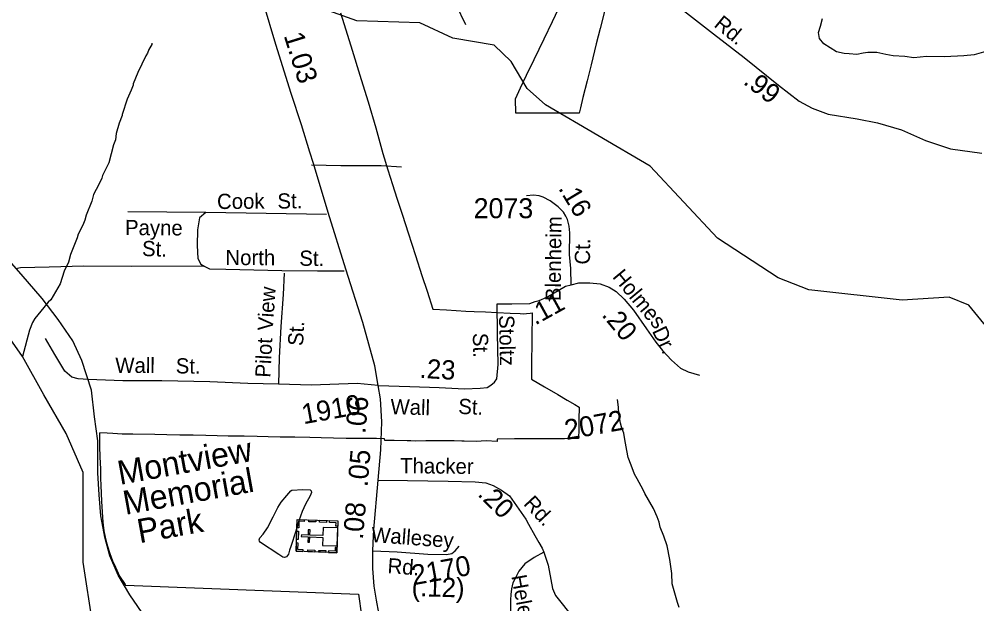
# Model space of a CAD drawing. Extents: x 1547597 to 1699558, y 810033 to 920809.
# Drawn here: x 1618448 to 1624425, y 901219 to 904868 of the extents above; entities that cross this region are included whole.
import ezdxf

# ---------------------------------------------------------------- set-up
doc = ezdxf.new("R2010")
doc.units = 0
for name, color, linetype in [('Exist Boundary Political City Limit New', 7, 'Continuous'), ('Exist Cultural Cemetery Label', 7, 'Continuous'), ('Exist Cultural Church with Cemetery CELL', 7, 'Continuous'), ('Exist Hydrographic Creek Single Shore', 7, 'Continuous'), ('Exist Hydrographic Misc Water Feature', 7, 'Continuous'), ('Exist Railroad Mainline', 7, 'Continuous'), ('Exist Road Non-System Type 51', 7, 'Continuous'), ('Exist Road Non-System Type 51 Label', 7, 'Continuous'), ('Exist Road Primary NC Attributed', 7, 'Continuous'), ('Exist Road Primary NC Service Mileage Hundredths English Label', 7, 'Continuous'), ('Exist Road Secondary Mileage Hundredths English Label', 7, 'Continuous'), ('Exist Road Secondary Type 51 Attributed', 7, 'Continuous'), ('Exist Road Secondary Type 51 Label', 7, 'Continuous'), ('Exist Road Secondary Type 51 Number Label', 7, 'Continuous'), ('Map Preparation Boundary City Limit Buffer Line', 7, 'Continuous')]:
    doc.layers.add(name, color=color, linetype=linetype)

msp = doc.modelspace()

# ---------------------------------------------------------------- linework, layer by layer
at = {"layer": 'Exist Boundary Political City Limit New'}
for points in [[(1622105.9, 904933.4), (1622075, 904811), (1622049.8, 904715.3), (1622018.2, 904582.4), (1621992.9, 904484.2), (1621966.9, 904380.4), (1621951.1, 904314.9), (1621942.4, 904282.2), (1621849.3, 904281.9), (1621763.6, 904282), (1621693, 904280.9), (1621637.7, 904281.8), (1621583.9, 904281.4), (1621548.9, 904281.9), (1621546.5, 904372), (1621577.1, 904439.8), (1621614.6, 904518.6), (1621661.7, 904615.9), (1621724.1, 904746.4), (1621776.2, 904853), (1621832, 904972.1)], [(1620454.2, 904907.5), (1620518, 904702.5), (1620582.5, 904492.3), (1620625.8, 904352.9), (1620673.2, 904189.5), (1620718.6, 904029.1), (1620749.1, 903928), (1620778.8, 903837.1), (1620804.8, 903751.4), (1620840.8, 903644.2), (1620875.7, 903535.9), (1620921.3, 903394), (1620961.4, 903269.1), (1620993.8, 903170.5), (1621030.2, 903059.3)], [(1621030.2, 903059.3), (1621115.6, 903053.5), (1621235.3, 903046.9), (1621287.2, 903044.4), (1621358.9, 903041.1), (1621431.8, 903037.4), (1621512.1, 903034.1), (1621575.3, 903030.8), (1621595.2, 903029.9), (1621615.4, 903030.7), (1621638, 903033.5), (1621650, 903035.9), (1621647.2, 902868.6), (1621644.7, 902707.8), (1621645.4, 902622.2), (1621727.7, 902574.4), (1621809.2, 902525.8), (1621867.9, 902490.6), (1621916.5, 902462.6), (1621943.5, 902446.4), (1621941.5, 902370.5), (1621941.6, 902308.6), (1621939, 902251.3), (1621850.9, 902250.1), (1621747.3, 902249.1), (1621651.8, 902248.8), (1621540.3, 902248.5), (1621432.4, 902246.2), (1621431, 902232.9), (1621363.5, 902235.8), (1621299.7, 902231.8), (1621226, 902233.9), (1621211.6, 902234.7), (1621162.8, 902236), (1621074.4, 902236.1), (1620986.3, 902236.6), (1620922, 902235.5), (1620892.4, 902235.9), (1620869, 902237.6), (1620788.3, 902238.1), (1620729.5, 902238.1), (1620727.8, 902249.9), (1620679.1, 902250.3), (1620565.3, 902251.3), (1620488.9, 902252.2), (1620409.8, 902253.9), (1620333.4, 902256.4), (1620263.2, 902258.1), (1620168.1, 902258.6), (1620076.5, 902260.3), (1620002.1, 902262.4), (1619933.5, 902263.3), (1619853.2, 902265), (1619751.9, 902266.4), (1619683.3, 902267.2), (1619612.7, 902269.8), (1619534.4, 902271.5), (1619450.2, 902272.8), (1619369.9, 902274.9), (1619295.9, 902275.8), (1619158.3, 902277.6), (1619090.1, 902279.3), (1619032, 902281.7), (1618997.2, 902284.2), (1618951.3, 902286.7), (1618950.4, 902280.7)], [(1618950.4, 902280.7), (1618950.4, 902280.7), (1618949.2, 902245.9), (1618950, 902203), (1618951.6, 902135.8), (1618954.9, 902062.9), (1618956.1, 902004), (1618958.9, 901957.2), (1618962.2, 901860.6), (1618966.6, 901791), (1618969.9, 901728.9), (1618976.8, 901675.2), (1618989.4, 901615.9), (1618999.9, 901579.1), (1619013.7, 901533.8), (1619031.2, 901488.6), (1619048.6, 901447.3), (1619075, 901392.8), (1619110.3, 901339.5), (1619111.8, 901337)], [(1619111.8, 901337), (1620566.7, 901279.3), (1620585.7, 901146.2), (1620652.2, 901013.1), (1620424.2, 901003.6), (1620424.2, 900870.4), (1620690.3, 900879.9), (1620956.3, 899872.1), (1620889.8, 899872.1), (1620804.3, 899872.1), (1620823.3, 899796), (1619660.2, 899769.3), (1619727, 899271.9), (1619905.3, 898529.4), (1619979.6, 898212.2)]]:
    msp.add_lwpolyline(points, dxfattribs=at)
at = {"layer": 'Exist Cultural Church with Cemetery CELL'}
for points in [[(1620176.1, 901547.3), (1620183.6, 901746.3), (1620438, 901736.7), (1620430.5, 901537.7)], [(1620226.9, 901744.7), (1620226.5, 901733.4), (1620194.3, 901734.6), (1620192.8, 901694), (1620181.7, 901694.5), (1620183.6, 901746.3)], [(1620432.1, 901580.8), (1620436.3, 901692.9), (1620345.8, 901696.3), (1620343.9, 901645.6), (1620262.5, 901648.6), (1620263.7, 901681.6), (1620252.7, 901682), (1620251.5, 901649), (1620209.3, 901650.7), (1620208.9, 901639.1), (1620251.1, 901637.4), (1620249.8, 901604.4), (1620260.8, 901603.9), (1620262.1, 901637), (1620343.5, 901634), (1620341.6, 901584.2)], [(1620299.5, 901730.5), (1620256.2, 901732.2), (1620256.7, 901743.6), (1620299.9, 901741.9)], [(1620365.4, 901728), (1620322.1, 901729.7), (1620322.5, 901741), (1620365.8, 901739.4)], [(1620436.8, 901703.6), (1620425.3, 901704), (1620426.1, 901726), (1620385.8, 901727.5), (1620386.2, 901738.6), (1620438, 901736.7)], [(1620178.9, 901621.3), (1620180.8, 901673.1), (1620192.2, 901672.7), (1620190.3, 901620.9)], [(1620219.4, 901545.7), (1620219.8, 901557), (1620187.6, 901558.2), (1620189.2, 901598.8), (1620178, 901599.2), (1620176.1, 901547.3)], [(1620293.5, 901542.9), (1620250.2, 901544.5), (1620250.6, 901555.9), (1620293.9, 901554.2)], [(1620360.6, 901540.3), (1620317.4, 901542), (1620317.8, 901553.3), (1620361.1, 901551.7)], [(1620431.7, 901570.8), (1620420.3, 901571.2), (1620419.4, 901549.2), (1620379, 901550.7), (1620378.6, 901539.6), (1620430.5, 901537.7)]]:
    msp.add_lwpolyline(points, close=True, dxfattribs=at)
at = {"layer": 'Exist Hydrographic Creek Single Shore'}
msp.add_lwpolyline([(1618907.6, 901087.9), (1618847.6, 901478.7), (1618847.7, 902039.4), (1618740.5, 902282.1), (1618603.1, 902524.8), (1618469.3, 902763.9), (1618113.9, 903268.3), (1617892.9, 903715), (1617774.8, 903820.7), (1617755.9, 903915.3), (1617683.1, 904155.8), (1617697.4, 905107.7), (1617684.4, 905805.1), (1617639.4, 906281.5), (1617569, 906521.9)], dxfattribs=at)
at = {"layer": 'Exist Hydrographic Misc Water Feature'}
for points in [[(1624769.9, 902601.7), (1624375.9, 903082.5), (1624251.8, 903134.3), (1623959.8, 903114), (1623376.8, 903178.4), (1623185.8, 903254.4), (1622805.9, 903501.8), (1622386.8, 903950.2), (1621732.8, 904334.4), (1621617.8, 904435.3), (1621519.8, 904604.7), (1621412.8, 904705.4), (1621154.8, 904750), (1620947.8, 904846.1), (1620555.8, 904857.3), (1620381.8, 904920), (1620233.8, 905113.4), (1620144.8, 905279.4), (1620032.8, 905665.7), (1619986.8, 905942.5), (1619946.8, 906068)], [(1624496.2, 904671), (1624407.8, 904646.5), (1624343.8, 904639.6), (1624223.7, 904633.6), (1624111.8, 904635.5), (1624031.7, 904626.8), (1623975.9, 904635.8), (1623903.9, 904638.9), (1623856.1, 904647.8), (1623800.4, 904660.8), (1623744.4, 904659.6), (1623716.3, 904656.2), (1623676.2, 904648.8), (1623628.3, 904651.7), (1623596.3, 904654.2), (1623548.6, 904665), (1623469.3, 904714.3), (1623443.9, 904748.7), (1623436.5, 904784.8), (1623449.1, 904824.6), (1623461.9, 904872.4)], [(1619275.5, 904719.1), (1619275.3, 904711.1), (1619256.8, 904679.4), (1619248.4, 904655.5), (1619238.2, 904639.8), (1619188.5, 904536.5), (1619159.4, 904465.1), (1619159.3, 904457.1), (1619146.8, 904425.3), (1619121.9, 904369.7), (1619090.4, 904274.3), (1619090.3, 904266.3), (1619071.6, 904218.6), (1619054.5, 904154.8), (1619049.8, 904114.9), (1619037.3, 904083.1), (1619007.6, 903971.7), (1618968.3, 903892.3), (1618964.1, 903876.4), (1618945.5, 903836.7), (1618912.4, 903773.3), (1618901.9, 903733.4), (1618866.4, 903646.1), (1618857.9, 903614.2), (1618845.4, 903582.4), (1618816.6, 903526.9), (1618810.2, 903503.1), (1618768.6, 903399.7), (1618755.8, 903351.9), (1618728.9, 903296.4), (1618703.7, 903216.8), (1618646.1, 903115.8), (1618629.9, 903102.1), (1618583, 903046.9), (1618546.2, 902999.5), (1618531.9, 902975.8), (1618513.1, 902928.1), (1618469.3, 902763.9)], [(1622567.4, 901195.8), (1622555.9, 901228), (1622523.8, 901344.6), (1622520.8, 901408.5), (1622508.2, 901496.8), (1622491.6, 901581.1), (1622472.6, 901641.4), (1622449.5, 901697.8), (1622442, 901729.9), (1622430.5, 901762.1), (1622407.5, 901814.4), (1622352.9, 901907.3), (1622343.3, 901931.5), (1622318.1, 901975.9), (1622304.4, 902000.2), (1622288.9, 902028.4), (1622267.8, 902084.8), (1622248.5, 902133.1), (1622241.3, 902177.2), (1622228.4, 902245.5), (1622221.1, 902285.6), (1622209.6, 902315.8), (1622202.1, 902347.9), (1622191, 902406), (1622189.6, 902446.1), (1622182.4, 902494.2)], [(1620150.9, 901929.3), (1620219.1, 901932.8), (1620264.9, 901930.5), (1620271.6, 901925.2), (1620272.5, 901914.8), (1620264.4, 901892.5), (1620235.3, 901841.9), (1620214.9, 901796.5), (1620193.5, 901737.1), (1620174.6, 901672.7), (1620143.3, 901577.2), (1620135.2, 901554), (1620128.9, 901529.9), (1620117.4, 901513.7), (1620104.5, 901509.5), (1620093.2, 901511.4), (1620068.4, 901527.3), (1619954.6, 901602.9), (1619948.7, 901609.9), (1619947, 901618.5), (1619950.6, 901630.6), (1619970.7, 901653.7), (1619997.1, 901693.9), (1620032.4, 901763.4), (1620061.6, 901820.8), (1620084.4, 901854.2), (1620118.6, 901896.1), (1620143.1, 901924.3), (1620150.9, 901929.3)]]:
    msp.add_lwpolyline(points, dxfattribs=at)
at = {"layer": 'Exist Railroad Mainline'}
msp.add_lwpolyline([(1619239.4, 901129.1), (1619139.1, 901276.2), (1619066.3, 901399), (1619013.7, 901519.5), (1618983.1, 901635.8), (1618958.6, 901768), (1618948, 901900.1), (1618940, 902037.3), (1618939.3, 902235.8), (1618918.9, 902385.9), (1618899.2, 902552.7), (1618839.2, 902739), (1618782.7, 902861.6), (1618692.1, 902994.5), (1618591.7, 903125.7), (1618461.5, 903277), (1618268, 903495)], dxfattribs=at)
at = {"layer": 'Exist Road Non-System Type 51'}
for points in [[(1620494, 905584.6), (1620559.5, 905485.7), (1620634.8, 905346.7), (1620686.3, 905285.7), (1620695.3, 905275), (1620760.5, 905223.5), (1620839.6, 905194.6), (1620961.5, 905137.3), (1621113.5, 905040.5), (1621174.5, 904959.9), (1621233.1, 904834.1)], [(1620834.2, 903945), (1620708.5, 903952.4), (1620456.6, 903953.3), (1620272.8, 903957.4)], [(1619613.2, 903662.3), (1619125.8, 903666.1)], [(1619613.2, 903662.3), (1619573.7, 903628.4), (1619560.5, 903553.1), (1619558.6, 903455.2), (1619564.3, 903374.2), (1619581.2, 903338.4), (1619602.8, 903327.1)], [(1620365.3, 903648.4), (1619613.2, 903662.3)], [(1619602.8, 903327.1), (1619148.9, 903325.7), (1618851.6, 903327.5), (1618635.8, 903320), (1618457, 903316.3), (1618426.9, 903310.6)], [(1619602.8, 903327.1), (1619635.8, 903310.2), (1619737.4, 903308.3), (1620087.4, 903300.8)], [(1620101.4, 903283.5), (1620095.9, 903149.5), (1620081.8, 902949.9), (1620071.6, 902754), (1620065.7, 902590)], [(1620087.4, 903300.8), (1620309.4, 903297), (1620476.9, 903297)], [(1620065.7, 902590), (1619875.9, 902594.3), (1619638.1, 902604.9), (1619338.5, 902610.4), (1619095.2, 902611.7), (1618878.8, 902619.5), (1618816.9, 902624.2), (1618777, 902634.6), (1618733.4, 902671.1), (1618670.6, 902775.8), (1618611.8, 902874.5)], [(1620689.4, 902581.6), (1620556.7, 902594.4), (1620273.5, 902583.8), (1620065.7, 902590)]]:
    msp.add_lwpolyline(points, dxfattribs=at)
at = {"layer": 'Exist Road Primary NC Attributed'}
for points in [[(1620689.4, 902581.6), (1620667.9, 902704.3), (1620592.6, 902974.7), (1620486.1, 903308.3), (1620376.3, 903662), (1620284.8, 903966.9), (1620262.6, 904037.9), (1620209.5, 904207.9), (1620145.7, 904405.2), (1620050.2, 904710.8), (1619974.1, 904968.5)], [(1620688.7, 901990.5), (1620704.9, 902180.6), (1620711.3, 902356.3), (1620702.4, 902499), (1620689.4, 902581.6)], [(1620655.4, 901550.7), (1620656.8, 901598.6), (1620661.5, 901683.1), (1620688.7, 901990.5)], [(1621150.7, 899441.5), (1621107, 899600.8), (1621043.8, 899844.7), (1620982.9, 900067.8), (1620900, 900376.3), (1620839.7, 900605.2), (1620807.5, 900725), (1620765.1, 900887.8), (1620708.5, 901098.7), (1620692, 901162.6), (1620679, 901242.2), (1620664.7, 901329), (1620655.4, 901439.5), (1620655.4, 901550.7)]]:
    msp.add_lwpolyline(points, dxfattribs=at)
at = {"layer": 'Exist Road Secondary Type 51 Attributed'}
for points in [[(1622594.1, 904922.8), (1622780.7, 904777.3), (1622973.1, 904629.7), (1623186.8, 904456.5), (1623317.2, 904355.9), (1623398.4, 904313.2), (1623496.8, 904274.7), (1623678, 904246.2), (1623804.1, 904220.5), (1623955.9, 904177.8), (1624105.5, 904111.5), (1624261.6, 904060.1), (1624456.1, 904032.3)], [(1621893.2, 903210), (1621891.1, 903312.6), (1621883.5, 903399.4), (1621885.1, 903535.2), (1621880.9, 903575.7), (1621870, 903617.4), (1621859.8, 903639.4), (1621844.5, 903663.7), (1621811.5, 903696.2), (1621761.3, 903734.7), (1621718.9, 903756.7), (1621693.1, 903764.9), (1621658.7, 903769), (1621613.8, 903766.3)], [(1621432.3, 903092.4), (1621523.4, 903092.4), (1621636.1, 903093.8), (1621668, 903105.3), (1621693.4, 903113.2), (1621741.2, 903133.3), (1621857.4, 903202.1), (1621893.2, 903210)], [(1621893.2, 903210), (1621940.9, 903222.2), (1622009.8, 903222.2), (1622075.1, 903215.8), (1622130.3, 903196.4), (1622173.4, 903168.4), (1622224, 903120.4), (1622281.4, 903052.9), (1622362.8, 902936), (1622422.3, 902853.5), (1622462.5, 902800.4), (1622518.5, 902740.9), (1622575.8, 902689.9), (1622622.5, 902667.7), (1622693.5, 902647.6)], [(1620689.4, 902581.6), (1620886, 902575.8), (1621070, 902570.1), (1621227.9, 902562.2), (1621324.7, 902564.4), (1621369.9, 902570.1), (1621391.4, 902584.5), (1621415.1, 902602.4), (1621429.4, 902623.9), (1621437.3, 902712.9), (1621434.5, 902905.9), (1621432.3, 903092.4)], [(1620688.7, 901990.5), (1620871.7, 901989.7), (1621124.9, 901984.7), (1621294.2, 901980.4), (1621361.6, 901974.7), (1621406.1, 901958.9), (1621457.8, 901929.5), (1621508.4, 901892.9), (1621609.7, 901748.6), (1621626.8, 901717.7), (1621666.9, 901645.8), (1621692.3, 901601.4), (1621713.2, 901567.9), (1621722.5, 901542.1)], [(1620655.4, 901550.7), (1620807.7, 901543.9), (1620999.3, 901529.8), (1621115.3, 901526.5), (1621148.8, 901533.2), (1621169.4, 901550), (1621193.8, 901579.7)], [(1621722.5, 901542.1), (1621662.6, 901507.6), (1621603.1, 901468.2), (1621567.7, 901423.9), (1621546.5, 901381.6), (1621529.6, 901349.9), (1621521.2, 901314), (1621517, 901278.1), (1621514.8, 901244.2), (1621514.5, 901176.2), (1621527.4, 901096.6), (1621557.5, 900978.2)], [(1621722.5, 901542.1), (1621748.7, 901460.3), (1621766.6, 901371.3), (1621776.7, 901316.1), (1621796, 901270.9), (1621909.7, 901127.4), (1621964.3, 901056.4), (1621995.1, 901001.2), (1622025.2, 900946.6), (1622062.5, 900877), (1622098.4, 900815.4), (1622195.3, 900711.3), (1622230.4, 900666.1), (1622250.5, 900628.8), (1622274.5, 900542), (1622293.9, 900496.8)]]:
    msp.add_lwpolyline(points, dxfattribs=at)
at = {"layer": 'Map Preparation Boundary City Limit Buffer Line'}
for points in [[(1622105.9, 904933.4), (1622075, 904811), (1622049.8, 904715.3), (1622018.2, 904582.4), (1621992.9, 904484.2), (1621966.9, 904380.4), (1621951.1, 904314.9), (1621942.4, 904282.2), (1621849.3, 904281.9), (1621763.6, 904282), (1621693, 904280.9), (1621637.7, 904281.8), (1621583.9, 904281.4), (1621548.9, 904281.9), (1621546.5, 904372), (1621577.1, 904439.8), (1621614.6, 904518.6), (1621661.7, 904615.9), (1621724.1, 904746.4), (1621776.2, 904853), (1621832, 904972.1)], [(1620454.2, 904907.5), (1620518, 904702.5), (1620582.5, 904492.3), (1620625.8, 904352.9), (1620673.2, 904189.5), (1620718.6, 904029.1), (1620749.1, 903928), (1620778.8, 903837.1), (1620804.8, 903751.4), (1620840.8, 903644.2), (1620875.7, 903535.9), (1620921.3, 903394), (1620961.4, 903269.1), (1620993.8, 903170.5), (1621030.2, 903059.3)], [(1621030.2, 903059.3), (1621115.6, 903053.5), (1621235.3, 903046.9), (1621287.2, 903044.4), (1621358.9, 903041.1), (1621431.8, 903037.4), (1621512.1, 903034.1), (1621575.3, 903030.8), (1621595.2, 903029.9), (1621615.4, 903030.7), (1621638, 903033.5), (1621650, 903035.9), (1621647.2, 902868.6), (1621644.7, 902707.8), (1621645.4, 902622.2), (1621727.7, 902574.4), (1621809.2, 902525.8), (1621867.9, 902490.6), (1621916.5, 902462.6), (1621943.5, 902446.4), (1621941.5, 902370.5), (1621941.6, 902308.6), (1621939, 902251.3), (1621850.9, 902250.1), (1621747.3, 902249.1), (1621651.8, 902248.8), (1621540.3, 902248.5), (1621432.4, 902246.2), (1621431, 902232.9), (1621363.5, 902235.8), (1621299.7, 902231.8), (1621226, 902233.9), (1621211.6, 902234.7), (1621162.8, 902236), (1621074.4, 902236.1), (1620986.3, 902236.6), (1620922, 902235.5), (1620892.4, 902235.9), (1620869, 902237.6), (1620788.3, 902238.1), (1620729.5, 902238.1), (1620727.8, 902249.9), (1620679.1, 902250.3), (1620565.3, 902251.3), (1620488.9, 902252.2), (1620409.8, 902253.9), (1620333.4, 902256.4), (1620263.2, 902258.1), (1620168.1, 902258.6), (1620076.5, 902260.3), (1620002.1, 902262.4), (1619933.5, 902263.3), (1619853.2, 902265), (1619751.9, 902266.4), (1619683.3, 902267.2), (1619612.7, 902269.8), (1619534.4, 902271.5), (1619450.2, 902272.8), (1619369.9, 902274.9), (1619295.9, 902275.8), (1619158.3, 902277.6), (1619090.1, 902279.3), (1619032, 902281.7), (1618997.2, 902284.2), (1618951.3, 902286.7), (1618950.4, 902280.7)], [(1618950.4, 902280.7), (1618950.4, 902280.7), (1618949.2, 902245.9), (1618950, 902203), (1618951.6, 902135.8), (1618954.9, 902062.9), (1618956.1, 902004), (1618958.9, 901957.2), (1618962.2, 901860.6), (1618966.6, 901791), (1618969.9, 901728.9), (1618976.8, 901675.2), (1618989.4, 901615.9), (1618999.9, 901579.1), (1619013.7, 901533.8), (1619031.2, 901488.6), (1619048.6, 901447.3), (1619075, 901392.8), (1619110.3, 901339.5), (1619111.8, 901337)], [(1619111.8, 901337), (1620566.7, 901279.3), (1620585.7, 901146.2), (1620652.2, 901013.1), (1620424.2, 901003.6), (1620424.2, 900870.4), (1620690.3, 900879.9), (1620956.3, 899872.1), (1620889.8, 899872.1), (1620804.3, 899872.1), (1620823.3, 899796), (1619660.2, 899769.3), (1619727, 899271.9), (1619905.3, 898529.4), (1619979.6, 898212.2)]]:
    msp.add_lwpolyline(points, dxfattribs=at)

# ---------------------------------------------------------------- texts
at = {"layer": 'Exist Cultural Cemetery Label'}
for s, p in [('Montview ', (1619076.7, 901961.3)), ('Memorial ', (1619110.6, 901774.3)), (' Park', (1619144.4, 901587.3))]:
    msp.add_text(s, height=150, rotation=10.25995, dxfattribs=at).set_placement(p)
at = {"layer": 'Exist Road Non-System Type 51 Label'}
for s, rotation, p in [('Cook', 0.55049, (1619683.6, 903683.2)), ('St.', 1.0714, (1620060.8, 903685.5)), ('Payne', 359.55132, (1619108.5, 903521.1)), ('St.', 358.37091, (1619213.9, 903390.3)), ('North', 359.84164, (1619735.4, 903333.7)), ('St.', 359.31985, (1620196.2, 903329.5)), ('View', 85.97087, (1620030.4, 902920.6)), ('St.', 87.02534, (1620219.8, 902827.1)), ('Pilot', 87.02534, (1620015.9, 902629.5)), ('Wall', 359.68402, (1619047.8, 902661.2)), ('St.', 358.95126, (1619424.9, 902658))]:
    msp.add_text(s, height=95, rotation=rotation, dxfattribs=at).set_placement(p)
at = {"layer": 'Exist Road Primary NC Service Mileage Hundredths English Label'}
for s, rotation, p in [('1.03', 287.33871, (1620098.3, 904766.7)), ('.06', 85.1469, (1620609.1, 902278.1)), ('.05', 85.1469, (1620622.2, 901945.8)), ('.08', 84.94701, (1620593, 901617.7))]:
    msp.add_text(s, height=125, rotation=rotation, dxfattribs=at).set_placement(p)
at = {"layer": 'Exist Road Secondary Mileage Hundredths English Label'}
for s, rotation, p in [('.99', 322.50684, (1622961.6, 904468.3)), ('.16', 301.16788, (1621810.3, 903812.8)), ('.11', 28.90383, (1621668.8, 902956.4)), ('.20', 309.62162, (1622079.8, 903020.7)), ('.23', 356.70553, (1620945.1, 902630.1)), ('.20', 315.69439, (1621304.1, 901898.1)), ('(.12)', 358.3427, (1620896.6, 901268.3))]:
    msp.add_text(s, height=120, rotation=rotation, dxfattribs=at).set_placement(p)
at = {"layer": 'Exist Road Secondary Type 51 Label'}
for s, rotation, p in [('Rd.', 320.69354, (1622778.8, 904826)), ('Blenheim', 89.34276, (1621827.8, 903108.3)), ('Ct.', 89.34276, (1622010.3, 903336.3)), ('Holmes', 309.62162, (1622146.5, 903258.6)), ('Stoltz', 271.14444, (1621442.9, 903020.7)), ('Dr.', 295.74879, (1622396.3, 902922.5)), ('St.', 271.14444, (1621279.3, 902909.6)), ('Wall', 358.2844, (1620764.3, 902403.7)), ('St.', 357.54671, (1621187.3, 902405.3)), ('Thacker', 359.32776, (1620825.4, 902035)), ('Rd.', 312.97195, (1621591.2, 901840.6)), ('Wallesey', 355.79136, (1620642.7, 901605.4)), ('Rd.', 355.79136, (1620744.9, 901411)), ('Helena', 280.27099, (1621519.7, 901392.7))]:
    msp.add_text(s, height=95, rotation=rotation, dxfattribs=at).set_placement(p)
at = {"layer": 'Exist Road Secondary Type 51 Number Label'}
msp.add_text('2073', height=125, dxfattribs=at).set_placement((1621284.7, 903626))
for s, p in [('1910', (1620222.9, 902340)), ('2072', (1621863.7, 902241.5)), ('2170', (1620908.4, 901335))]:
    msp.add_text(s, height=125, rotation=10.25995, dxfattribs=at).set_placement(p)

doc.saveas('drawing.dxf')
